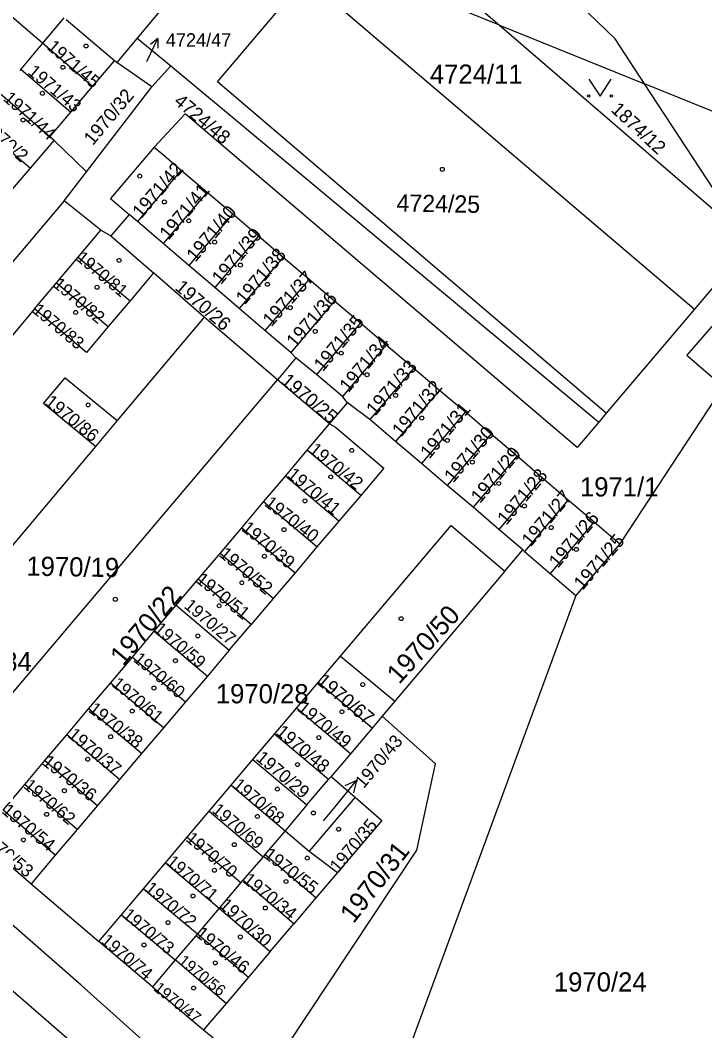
# Model space of a CAD drawing. Extents: x -756746 to -753363, y -1166406 to -1161727.
# Drawn here: x -755340.4 to -755279.8, y -1164823.5 to -1164733.9 of the extents above; entities that cross this region are included whole.
import ezdxf

# ---------------------------------------------------------------- set-up
doc = ezdxf.new("R2010")
doc.units = 0
for name, color, linetype in [('Hranice parcel', 7, 'Continuous'), ('Parcelní čísla', 7, 'Continuous'), ('Pop  PČ popisy', 7, 'Continuous'), ('Značky budov', 7, 'Continuous'), ('Značky kultur', 7, 'Continuous')]:
    doc.layers.add(name, color=color, linetype=linetype)

msp = doc.modelspace()

# ---------------------------------------------------------------- linework, layer by layer
at = {"layer": 'Hranice parcel'}
for p, q in [((-755325.88, -1164730.54), (-755330.03, -1164735.51)), ((-755338.42, -1164735.98), (-755342.78, -1164732.22)), ((-755336.52, -1164733.73), (-755338.42, -1164735.98)), ((-755332.04, -1164737.52), (-755336.34, -1164733.89)), ((-755297.95, -1164734.37), (-755285.09, -1164739.58)), ((-755297.95, -1164734.37), (-755276.29, -1164753.04)), ((-755330.03, -1164735.51), (-755331.84, -1164737.69)), ((-755330.03, -1164735.51), (-755327.06, -1164737.97)), ((-755338.42, -1164735.98), (-755340.35, -1164738.28)), ((-755333.98, -1164739.8), (-755338.42, -1164735.98)), ((-755340.35, -1164738.28), (-755340.44, -1164738.38)), ((-755340.35, -1164738.28), (-755335.92, -1164742.08)), ((-755333.98, -1164739.8), (-755332.04, -1164737.52)), ((-755331.84, -1164737.69), (-755332.04, -1164737.52)), ((-755328.73, -1164739.83), (-755331.84, -1164737.69)), ((-755328.73, -1164739.83), (-755327.06, -1164737.97)), ((-755327.06, -1164737.97), (-755289.16, -1164769.55)), ((-755335.92, -1164742.08), (-755333.98, -1164739.8)), ((-755334.52, -1164747.37), (-755328.73, -1164739.83)), ((-755261.58, -1164749.11), (-755285.09, -1164739.58)), ((-755276.29, -1164753.04), (-755285.09, -1164739.58)), ((-755337.78, -1164744.26), (-755342.19, -1164740.46)), ((-755337.78, -1164744.26), (-755335.92, -1164742.08)), ((-755344.3, -1164742.97), (-755339.48, -1164747.03)), ((-755339.48, -1164747.03), (-755337.4, -1164744.59)), ((-755337.4, -1164744.59), (-755337.78, -1164744.26)), ((-755334.52, -1164747.37), (-755337.4, -1164744.59)), ((-755341.43, -1164749.31), (-755339.48, -1164747.03)), ((-755326.13, -1164747.21), (-755330.01, -1164751.78)), ((-755326.13, -1164747.21), (-755323.85, -1164749.16)), ((-755336.49, -1164749.94), (-755334.52, -1164747.37)), ((-755333.26, -1164752.55), (-755336.49, -1164749.94)), ((-755323.85, -1164749.16), (-755327.73, -1164753.73)), ((-755323.85, -1164749.16), (-755321.57, -1164751.1)), ((-755330.74, -1164751.16), (-755332.36, -1164753.05)), ((-755330.01, -1164751.78), (-755330.74, -1164751.16)), ((-755321.57, -1164751.1), (-755325.45, -1164755.67)), ((-755321.57, -1164751.1), (-755319.28, -1164753.05)), ((-755335.26, -1164754.93), (-755333.26, -1164752.55)), ((-755333.26, -1164752.55), (-755332.36, -1164753.05)), ((-755327.73, -1164753.73), (-755330.01, -1164751.78)), ((-755332.36, -1164753.05), (-755328.6, -1164756.33)), ((-755319.28, -1164753.05), (-755323.17, -1164757.61)), ((-755319.28, -1164753.05), (-755317.1, -1164754.93)), ((-755325.45, -1164755.67), (-755327.73, -1164753.73)), ((-755337.19, -1164757.22), (-755335.26, -1164754.93)), ((-755335.26, -1164754.93), (-755330.67, -1164758.79)), ((-755317.1, -1164754.93), (-755321, -1164759.49)), ((-755317.1, -1164754.93), (-755314.81, -1164756.88)), ((-755276.65, -1164754.79), (-755280.68, -1164759.53)), ((-755323.17, -1164757.61), (-755325.45, -1164755.67)), ((-755328.6, -1164756.33), (-755330.67, -1164758.79)), ((-755324.09, -1164760.26), (-755328.6, -1164756.33)), ((-755314.81, -1164756.88), (-755318.72, -1164761.44)), ((-755314.81, -1164756.88), (-755312.55, -1164758.81)), ((-755339.12, -1164759.52), (-755337.19, -1164757.22)), ((-755337.19, -1164757.22), (-755332.6, -1164761.08)), ((-755321, -1164759.49), (-755323.17, -1164757.61)), ((-755330.67, -1164758.79), (-755332.6, -1164761.08)), ((-755312.55, -1164758.81), (-755316.44, -1164763.39)), ((-755312.55, -1164758.81), (-755310.26, -1164760.75)), ((-755339.12, -1164759.52), (-755346.86, -1164768.71)), ((-755318.72, -1164761.44), (-755321, -1164759.49)), ((-755280.68, -1164759.53), (-755288.49, -1164768.76)), ((-755324.09, -1164760.26), (-755331.8, -1164769.42)), ((-755317.62, -1164765.8), (-755324.09, -1164760.26)), ((-755316.44, -1164763.39), (-755318.72, -1164761.44)), ((-755310.26, -1164760.75), (-755314.15, -1164765.33)), ((-755310.26, -1164760.75), (-755307.98, -1164762.69)), ((-755315.98, -1164763.86), (-755316.44, -1164763.39)), ((-755307.98, -1164762.69), (-755311.86, -1164767.27)), ((-755307.98, -1164762.69), (-755305.54, -1164764.76)), ((-755315.98, -1164763.86), (-755317.62, -1164765.8)), ((-755314.15, -1164765.33), (-755315.98, -1164763.86)), ((-755305.54, -1164764.76), (-755309.44, -1164769.32)), ((-755305.54, -1164764.76), (-755303.25, -1164766.71)), ((-755348.7, -1164802.55), (-755317.62, -1164765.8)), ((-755313, -1164769.71), (-755317.62, -1164765.8)), ((-755311.86, -1164767.27), (-755314.15, -1164765.33)), ((-755303.25, -1164766.71), (-755307.15, -1164771.27)), ((-755303.25, -1164766.71), (-755300.96, -1164768.64)), ((-755278.13, -1164766.39), (-755287.28, -1164780.33)), ((-755313, -1164769.71), (-755311.41, -1164767.83)), ((-755311.41, -1164767.83), (-755311.86, -1164767.27)), ((-755309.44, -1164769.32), (-755311.41, -1164767.83)), ((-755300.96, -1164768.64), (-755304.85, -1164773.21)), ((-755300.96, -1164768.64), (-755298.68, -1164770.59)), ((-755288.49, -1164768.76), (-755289.16, -1164769.55)), ((-755331.8, -1164769.42), (-755333.72, -1164771.7)), ((-755307.15, -1164771.27), (-755309.44, -1164769.32)), ((-755314.97, -1164772.04), (-755313, -1164769.71)), ((-755304.85, -1164773.21), (-755307.15, -1164771.27)), ((-755298.68, -1164770.59), (-755302.57, -1164775.16)), ((-755298.68, -1164770.59), (-755296.39, -1164772.53)), ((-755333.72, -1164771.7), (-755343.42, -1164783.23)), ((-755316.91, -1164774.33), (-755314.97, -1164772.04)), ((-755310.23, -1164776.04), (-755314.97, -1164772.04)), ((-755302.57, -1164775.16), (-755304.85, -1164773.21)), ((-755296.39, -1164772.53), (-755300.28, -1164777.1)), ((-755296.39, -1164772.53), (-755294.13, -1164774.49)), ((-755318.84, -1164776.62), (-755316.91, -1164774.33)), ((-755312.17, -1164778.33), (-755316.91, -1164774.33)), ((-755294.13, -1164774.49), (-755298.01, -1164779.06)), ((-755294.13, -1164774.49), (-755291.85, -1164776.44)), ((-755300.28, -1164777.1), (-755302.57, -1164775.16)), ((-755320.78, -1164778.91), (-755318.84, -1164776.62)), ((-755314.11, -1164780.61), (-755318.84, -1164776.62)), ((-755310.23, -1164776.04), (-755312.17, -1164778.33)), ((-755291.85, -1164776.44), (-755295.74, -1164781.01)), ((-755291.85, -1164776.44), (-755289.56, -1164778.38)), ((-755298.01, -1164779.06), (-755300.28, -1164777.1)), ((-755312.17, -1164778.33), (-755314.11, -1164780.61)), ((-755289.56, -1164778.38), (-755293.45, -1164782.95)), ((-755289.56, -1164778.38), (-755287.28, -1164780.33)), ((-755322.7, -1164781.19), (-755320.78, -1164778.91)), ((-755320.78, -1164778.91), (-755316.05, -1164782.9)), ((-755295.87, -1164780.88), (-755298.01, -1164779.06)), ((-755287.28, -1164780.33), (-755291.17, -1164784.9)), ((-755324.64, -1164783.48), (-755322.7, -1164781.19)), ((-755317.99, -1164785.19), (-755322.7, -1164781.19)), ((-755314.11, -1164780.61), (-755316.05, -1164782.9)), ((-755297.47, -1164782.77), (-755295.87, -1164780.88)), ((-755295.87, -1164780.88), (-755295.74, -1164781.01)), ((-755295.74, -1164781.01), (-755293.45, -1164782.95)), ((-755316.05, -1164782.9), (-755317.99, -1164785.19)), ((-755297.47, -1164782.77), (-755307.21, -1164794.28)), ((-755293.45, -1164782.95), (-755291.17, -1164784.9)), ((-755326.58, -1164785.78), (-755324.64, -1164783.48)), ((-755319.93, -1164787.48), (-755324.64, -1164783.48)), ((-755328.52, -1164788.07), (-755326.58, -1164785.78)), ((-755326.58, -1164785.78), (-755321.88, -1164789.77)), ((-755317.99, -1164785.19), (-755319.93, -1164787.48)), ((-755291.17, -1164784.9), (-755310.47, -1164837.34)), ((-755321.88, -1164789.77), (-755319.93, -1164787.48)), ((-755330.46, -1164790.37), (-755328.52, -1164788.07)), ((-755328.52, -1164788.07), (-755323.82, -1164792.06)), ((-755321.88, -1164789.77), (-755323.82, -1164792.06)), ((-755332.4, -1164792.67), (-755330.46, -1164790.37)), ((-755330.46, -1164790.37), (-755325.77, -1164794.35)), ((-755314, -1164792.62), (-755312.02, -1164790.28)), ((-755312.02, -1164790.28), (-755307.21, -1164794.28)), ((-755334.34, -1164794.97), (-755332.4, -1164792.67)), ((-755327.7, -1164796.63), (-755332.4, -1164792.67)), ((-755323.82, -1164792.06), (-755325.77, -1164794.35)), ((-755315.93, -1164794.9), (-755314, -1164792.62)), ((-755309.22, -1164796.66), (-755314, -1164792.62)), ((-755325.77, -1164794.35), (-755327.7, -1164796.63)), ((-755307.21, -1164794.28), (-755308.34, -1164795.62)), ((-755336.28, -1164797.26), (-755334.34, -1164794.97)), ((-755329.65, -1164798.93), (-755334.34, -1164794.97)), ((-755317.87, -1164797.19), (-755315.93, -1164794.9)), ((-755311.15, -1164798.94), (-755315.93, -1164794.9)), ((-755308.34, -1164795.62), (-755309.22, -1164796.66)), ((-755338.21, -1164799.55), (-755336.28, -1164797.26)), ((-755331.6, -1164801.22), (-755336.28, -1164797.26)), ((-755327.7, -1164796.63), (-755329.65, -1164798.93)), ((-755319.78, -1164799.44), (-755317.87, -1164797.19)), ((-755313.09, -1164801.23), (-755317.87, -1164797.19)), ((-755309.22, -1164796.66), (-755311.15, -1164798.94)), ((-755329.65, -1164798.93), (-755331.6, -1164801.22)), ((-755311.15, -1164798.94), (-755312.85, -1164800.95)), ((-755340, -1164801.66), (-755338.21, -1164799.55)), ((-755338.21, -1164799.55), (-755333.54, -1164803.51)), ((-755321.71, -1164801.73), (-755319.78, -1164799.44)), ((-755319.78, -1164799.44), (-755315, -1164803.48)), ((-755312.85, -1164800.95), (-755313.09, -1164801.23)), ((-755312.85, -1164800.95), (-755310.74, -1164802.78)), ((-755341.92, -1164803.93), (-755340, -1164801.66)), ((-755335.36, -1164805.65), (-755340, -1164801.66)), ((-755331.6, -1164801.22), (-755333.54, -1164803.51)), ((-755323.65, -1164804.03), (-755321.71, -1164801.73)), ((-755321.71, -1164801.73), (-755316.94, -1164805.76)), ((-755315, -1164803.48), (-755313.09, -1164801.23)), ((-755310.74, -1164802.78), (-755314.8, -1164807.57)), ((-755333.54, -1164803.51), (-755335.36, -1164805.65)), ((-755315, -1164803.48), (-755316.94, -1164805.76)), ((-755337.3, -1164807.94), (-755341.92, -1164803.93)), ((-755325.6, -1164806.33), (-755323.65, -1164804.03)), ((-755323.65, -1164804.03), (-755318.89, -1164808.06)), ((-755335.36, -1164805.65), (-755337.3, -1164807.94)), ((-755327.53, -1164808.61), (-755325.6, -1164806.33)), ((-755325.6, -1164806.33), (-755320.85, -1164810.36)), ((-755316.94, -1164805.76), (-755318.72, -1164807.86)), ((-755316.94, -1164805.76), (-755314.8, -1164807.57)), ((-755337.3, -1164807.94), (-755339.44, -1164810.46)), ((-755318.89, -1164808.06), (-755320.67, -1164810.15)), ((-755318.72, -1164807.86), (-755318.89, -1164808.06)), ((-755314.21, -1164811.7), (-755318.72, -1164807.86)), ((-755314.8, -1164807.57), (-755312.3, -1164809.46)), ((-755329.48, -1164810.92), (-755327.53, -1164808.61)), ((-755327.53, -1164808.61), (-755322.76, -1164812.61)), ((-755312.3, -1164809.46), (-755314.21, -1164811.7)), ((-755339.44, -1164810.46), (-755333.43, -1164815.58)), ((-755320.85, -1164810.36), (-755322.76, -1164812.61)), ((-755320.67, -1164810.15), (-755320.85, -1164810.36)), ((-755316.15, -1164814), (-755320.67, -1164810.15)), ((-755331.42, -1164813.21), (-755329.48, -1164810.92)), ((-755329.48, -1164810.92), (-755324.7, -1164814.9)), ((-755314.21, -1164811.7), (-755316.15, -1164814)), ((-755322.76, -1164812.61), (-755324.7, -1164814.9)), ((-755322.76, -1164812.61), (-755318.25, -1164816.45)), ((-755333.43, -1164815.58), (-755331.42, -1164813.21)), ((-755331.42, -1164813.21), (-755326.67, -1164817.21)), ((-755318.25, -1164816.45), (-755316.15, -1164814)), ((-755324.7, -1164814.9), (-755326.67, -1164817.21)), ((-755324.7, -1164814.9), (-755320.19, -1164818.74)), ((-755328.69, -1164819.59), (-755333.43, -1164815.58)), ((-755318.25, -1164816.45), (-755320.19, -1164818.74)), ((-755326.67, -1164817.21), (-755328.69, -1164819.59)), ((-755322.16, -1164821.06), (-755326.67, -1164817.21)), ((-755320.19, -1164818.74), (-755322.16, -1164821.06)), ((-755328.69, -1164819.59), (-755324.16, -1164823.41)), ((-755322.16, -1164821.06), (-755324.16, -1164823.41))]:
    msp.add_line(p, q, dxfattribs=at)
for points in [[(-755486.57, -1164696.51), (-755459.18, -1164719.86), (-755377.98, -1164787.94), (-755356.1, -1164806.9), (-755324.82, -1164834.07), (-755320.55, -1164838.06)], [(-755315.7, -1164718.65), (-755304.91, -1164728.37), (-755297.95, -1164734.37)], [(-755297.95, -1164734.37), (-755318.18, -1164726.17), (-755320.09, -1164723.73)], [(-755285.09, -1164739.58), (-755287.71, -1164735.58), (-755294.82, -1164728.7)], [(-755288.49, -1164768.76), (-755322.92, -1164739.38), (-755315.14, -1164730.19), (-755280.68, -1164759.53)], [(-755289.16, -1164769.55), (-755291.07, -1164771.81), (-755325.8, -1164742.22), (-755328.52, -1164745.17)], [(-755328.52, -1164745.17), (-755332.41, -1164749.74), (-755330.74, -1164751.16)], [(-755328.52, -1164745.17), (-755327.68, -1164745.88), (-755326.13, -1164747.21)], [(-755336.49, -1164749.94), (-755367.49, -1164786.6), (-755364.26, -1164789.38)], [(-755276.65, -1164754.79), (-755275.45, -1164756.83), (-755281.34, -1164763.63), (-755278.13, -1164766.39)], [(-755332.6, -1164761.08), (-755334.53, -1164763.38), (-755339.12, -1164759.52)], [(-755333.72, -1164771.7), (-755338.34, -1164767.9), (-755336.41, -1164765.61), (-755331.8, -1164769.42)], [(-755313, -1164769.71), (-755312.46, -1164769.99), (-755308.19, -1164773.64), (-755310.23, -1164776.04)], [(-755312.02, -1164790.28), (-755302.24, -1164778.72), (-755297.47, -1164782.77)], [(-755318, -1164834.78), (-755320.5, -1164832.45), (-755335, -1164819.45), (-755349.73, -1164806.57), (-755363.72, -1164794.31), (-755375.05, -1164784.49), (-755372.97, -1164781.91)], [(-755324.16, -1164823.41), (-755318.76, -1164827.84), (-755305.26, -1164807.47), (-755303.6, -1164799.82), (-755308.34, -1164795.62)], [(-755310.74, -1164802.78), (-755308.37, -1164804.84), (-755312.3, -1164809.46)], [(-755344.04, -1164806.44), (-755343.58, -1164806.87), (-755339.44, -1164810.46)]]:
    msp.add_lwpolyline(points, dxfattribs=at)
at = {"layer": 'Pop  PČ popisy'}
for p, q in [((-755329.19, -1164737.59), (-755328.203, -1164735.567)), ((-755328.203, -1164735.567), (-755328.87, -1164736.077)), ((-755328.203, -1164735.567), (-755328.195, -1164736.407)), ((-755312.51, -1164803.64), (-755310.621, -1164801.308)), ((-755310.621, -1164801.308), (-755311.641, -1164801.771)), ((-755310.621, -1164801.308), (-755310.863, -1164802.401)), ((-755313.53, -1164804.88), (-755312.51, -1164803.64))]:
    msp.add_line(p, q, dxfattribs=at)
at = {"layer": 'Značky budov'}
for centre in [(-755334.557, -1164736.219), (-755336.617, -1164738.109), (-755338.427, -1164740.409), (-755340.137, -1164742.779), (-755303.007, -1164747.149), (-755329.807, -1164747.749), (-755327.627, -1164750.039), (-755325.467, -1164751.709), (-755323.177, -1164753.599), (-755331.637, -1164755.219), (-755320.897, -1164755.629), (-755333.587, -1164757.599), (-755318.497, -1164757.339), (-755335.487, -1164759.829), (-755316.477, -1164759.409), (-755314.267, -1164761.509), (-755311.967, -1164763.439), (-755309.677, -1164765.349), (-755334.377, -1164768.019), (-755307.147, -1164767.179), (-755304.827, -1164769.189), (-755302.577, -1164771.169), (-755311.027, -1164772.059), (-755300.347, -1164773.099), (-755312.887, -1164774.399), (-755298.007, -1164774.989), (-755315.177, -1164776.529), (-755295.737, -1164776.979), (-755317.037, -1164779.079), (-755293.367, -1164778.899), (-755318.767, -1164781.439), (-755291.137, -1164780.829), (-755320.767, -1164783.789), (-755331.967, -1164785.249), (-755322.774, -1164785.825), (-755306.657, -1164786.969), (-755324.665, -1164788.495), (-755326.645, -1164790.695), (-755328.555, -1164793.115), (-755310.057, -1164792.809), (-755330.477, -1164795.159), (-755311.907, -1164795.219), (-755332.387, -1164797.429), (-755313.947, -1164797.509), (-755334.415, -1164799.425), (-755315.837, -1164799.899), (-755317.615, -1164802.075), (-755336.485, -1164802.215), (-755338.057, -1164804.309), (-755319.385, -1164804.495), (-755314.427, -1164804.189), (-755312.197, -1164805.629), (-755340.107, -1164806.569), (-755321.435, -1164806.995), (-755314.977, -1164808.189), (-755323.195, -1164809.265), (-755316.857, -1164810.259), (-755325.105, -1164811.545), (-755318.687, -1164812.609), (-755327.305, -1164813.895), (-755320.897, -1164815.169), (-755329.437, -1164815.879), (-755323.127, -1164817.469), (-755325.045, -1164819.705)]:
    msp.add_circle(centre, 0.175, dxfattribs=at)
at = {"layer": 'Značky kultur'}
msp.add_lwpolyline([(-755290.04, -1164739.149), (-755289.04, -1164740.65), (-755288.04, -1164739.149)], dxfattribs=at)
for centre in [(-755290.04, -1164740.649), (-755288.04, -1164740.649)]:
    msp.add_circle(centre, 0.1, dxfattribs=at)

# ---------------------------------------------------------------- texts
at = {"layer": 'Parcelní čísla'}
for s, height, p in [('4724/47', 1.2, (-755327.5, -1164736.29)), ('4724/11', 1.7, (-755304.11, -1164739.56)), ('1971/1', 1.7, (-755290.82, -1164776.14)), ('1970/84', 1.7, (-755347.59, -1164791.618)), ('1970/28', 1.7, (-755323.07, -1164794.47)), ('1970/24', 1.7, (-755293.13, -1164820.01))]:
    msp.add_text(s, height=height, dxfattribs=at).set_placement(p)
for s, height, rotation, p in [('1971/45', 1.139, 319, (-755338.103, -1164736.419)), ('1971/43', 1.139, 320, (-755339.806, -1164738.636)), ('1970/32', 1.2, 50, (-755333.97, -1164745.095)), ('1971/44', 1.139, 318, (-755341.971, -1164740.973)), ('4724/48', 1.2, 320, (-755326.865, -1164741.269)), ('1874/12', 1.2, 317, (-755288.149, -1164741.958)), ('1970/2', 1.139, 319, (-755343.823, -1164743.529)), ('1971/42', 1.2, 49, (-755329.677, -1164751.563)), ('1971/41', 1.2, 50, (-755327.26, -1164753.485)), ('4724/25', 1.53, 359, (-755307.073, -1164750.884)), ('1971/40', 1.2, 50, (-755324.87, -1164755.425)), ('1971/39', 1.2, 50, (-755322.62, -1164757.425)), ('1971/38', 1.2, 50, (-755320.5, -1164759.205)), ('1970/81', 1.1, 320, (-755335.523, -1164755.13)), ('1971/37', 1.2, 48, (-755318.154, -1164761.151)), ('1970/82', 1.1, 320, (-755337.563, -1164757.48)), ('1970/26', 1.2, 319, (-755326.773, -1164757.732)), ('1971/36', 1.2, 49, (-755316.037, -1164763.033)), ('1970/83', 1.1, 320, (-755339.393, -1164759.76)), ('1971/35', 1.2, 50, (-755313.6, -1164765.145)), ('1971/34', 1.2, 50, (-755311.32, -1164766.985)), ('1971/33', 1.2, 49, (-755308.967, -1164769.073)), ('1970/25', 1.2, 320, (-755317.365, -1164766.039)), ('1971/32', 1.2, 50, (-755306.66, -1164770.935)), ('1970/86', 1.139, 321, (-755338.291, -1164767.914)), ('1971/31', 1.2, 50, (-755304.16, -1164772.875)), ('1971/30', 1.2, 50, (-755302.04, -1164774.995)), ('1970/42', 1.139, 321, (-755314.891, -1164772.154)), ('1971/29', 1.2, 50, (-755299.68, -1164776.815)), ('1970/41', 1.139, 320, (-755316.825, -1164774.346)), ('1971/28', 1.2, 50, (-755297.34, -1164778.745)), ('1971/27', 1.2, 50, (-755295.18, -1164780.665)), ('1970/40', 1.139, 322, (-755318.847, -1164776.892)), ('1971/26', 1.2, 50, (-755292.77, -1164782.555)), ('1970/39', 1.139, 320, (-755320.875, -1164779.086)), ('1971/25', 1.2, 49, (-755290.587, -1164784.503)), ('1970/52', 1.139, 320, (-755322.855, -1164781.376)), ('1970/19', 1.7, 359, (-755339.864, -1164783.149)), ('1970/51', 1.139, 321, (-755324.921, -1164783.664)), ('1970/22', 1.7, 50, (-755331.278, -1164791.236)), ('1970/27', 1.1, 320, (-755325.963, -1164785.951)), ('1970/50', 1.7, 48, (-755306.824, -1164792.844)), ('1970/59', 1.1, 320, (-755328.612, -1164788.019)), ('1970/60', 1.1, 320, (-755330.452, -1164790.679)), ('1970/67', 1.224, 320, (-755314.228, -1164792.651)), ('1970/61', 1.1, 320, (-755332.362, -1164792.879)), ('1970/38', 1.139, 322, (-755334.437, -1164795.152)), ('1970/49', 1.139, 321, (-755315.921, -1164795.054)), ('1970/48', 1.139, 320, (-755317.815, -1164797.146)), ('1970/37', 1.139, 320, (-755336.255, -1164797.396)), ('1970/43', 1.139, 50, (-755309.983, -1164802.085)), ('1970/36', 1.14, 322, (-755338.53, -1164799.831)), ('1970/29', 1.139, 320, (-755319.595, -1164799.446)), ('1970/62', 1.1, 320, (-755340.162, -1164801.899)), ('1970/68', 1.1, 320, (-755321.642, -1164801.839)), ('1970/54', 1.139, 320, (-755342.115, -1164804.116)), ('1970/69', 1.1, 320, (-755323.492, -1164804.059)), ('1970/35', 1.139, 50, (-755312.223, -1164809.525)), ('1970/53', 1.139, 320, (-755344.045, -1164806.436)), ('1970/70', 1.1, 320, (-755325.812, -1164806.599)), ('1970/31', 1.7, 52, (-755310.87, -1164814.053)), ('1970/71', 1.1, 320, (-755327.512, -1164808.659)), ('1970/55', 1.139, 322, (-755318.907, -1164808.052)), ('1970/34', 1.139, 321, (-755320.761, -1164810.264)), ('1970/72', 1.1, 320, (-755329.422, -1164811.009)), ('1970/30', 1.139, 318, (-755322.839, -1164812.462)), ('1970/73', 1.1, 320, (-755331.402, -1164813.359)), ('1970/46', 1.139, 321, (-755324.951, -1164815.034)), ('1970/74', 1.1, 320, (-755333.312, -1164815.639)), ('1970/56', 1, 321, (-755326.456, -1164817.446)), ('1970/47', 1, 321, (-755328.646, -1164819.856))]:
    msp.add_text(s, height=height, rotation=rotation, dxfattribs=at).set_placement(p)

doc.saveas('drawing.dxf')
